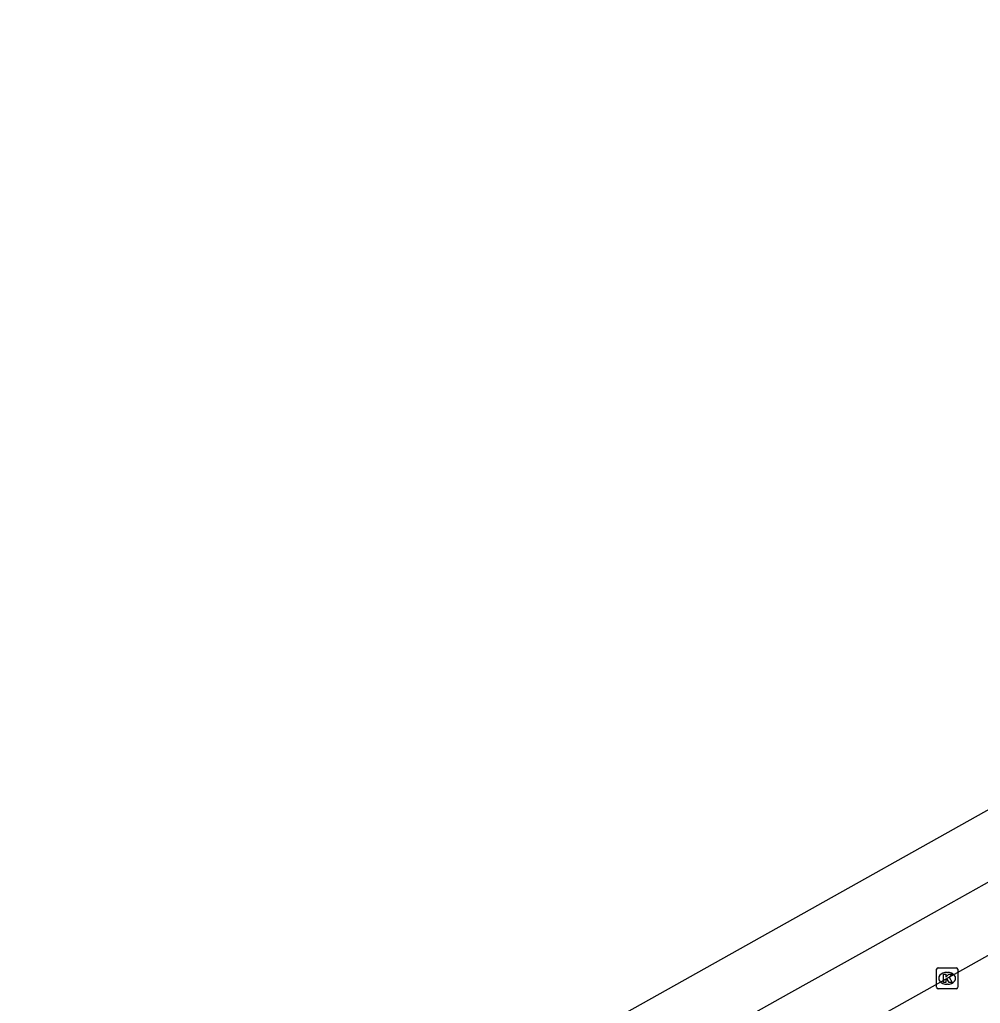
# Model space of a CAD drawing. Extents: x 157793 to 159380, y 380882 to 382313.
# Drawn here: x 159080.05 to 159125.43, y 382136.4 to 382182.86 of the extents above; entities that cross this region are included whole.
import ezdxf

# ---------------------------------------------------------------- set-up
doc = ezdxf.new("R2010")
doc.units = 0
doc.layers.add('IMGEO_Kolk', color=7, linetype='Continuous')
doc.layers.add('IMGEO_Rijbaan_regionaal_gesloten', color=7, linetype='Continuous')

msp = doc.modelspace()

# ---------------------------------------------------------------- linework, layer by layer
at = {"layer": 'IMGEO_Kolk'}
for p, q in [((159123.359, 382137.158), (159123.359, 382138.01)), ((159123.434, 382138.084), (159124.286, 382138.084)), ((159123.847, 382137.864), (159123.872, 382137.864)), ((159124.36, 382138.01), (159124.36, 382137.158)), ((159124.286, 382137.084), (159123.434, 382137.084)), ((159123.87, 382137.304), (159123.845, 382137.304))]:
    msp.add_line(p, q, dxfattribs=at)
for points in [[(159123.359, 382137.158), (159123.359, 382138.01)], [(159123.434, 382138.084), (159124.286, 382138.084)], [(159124.36, 382138.01), (159124.36, 382137.158)], [(159123.68, 382137.784), (159123.803, 382137.784), (159123.803, 382137.633), (159123.933, 382137.784), (159124.097, 382137.784), (159123.951, 382137.633), (159124.104, 382137.384), (159123.952, 382137.384), (159123.867, 382137.548), (159123.803, 382137.481), (159123.803, 382137.384), (159123.68, 382137.384), (159123.68, 382137.784)], [(159124.286, 382137.084), (159123.434, 382137.084)]]:
    msp.add_lwpolyline(points, dxfattribs=at)
for centre, start, end in [((159123.436, 382138.008), 91.552, 178.448), ((159123.436, 382138.008), 91.552, 178.448), ((159124.284, 382138.008), 1.552, 88.448), ((159124.284, 382138.008), 1.552, 88.448), ((159123.436, 382137.16), 181.552, 268.448), ((159123.436, 382137.16), 181.552, 268.448), ((159124.284, 382137.16), 271.552, 358.448), ((159124.284, 382137.16), 271.552, 358.448)]:
    msp.add_arc(centre, 0.0765, start, end, dxfattribs=at)
for centre, major_axis, ratio, start_param, end_param in [((159123.846, 382137.584), (-0.387, 0.002), 0.722429, 4.712389, 7.853982), ((159123.871, 382137.584), (-0.39, 0.002), 0.717154, 1.570796, 4.712389)]:
    msp.add_ellipse(centre, major_axis=major_axis, ratio=ratio, start_param=start_param, end_param=end_param, dxfattribs=at)
at = {"layer": 'IMGEO_Rijbaan_regionaal_gesloten'}
for points in [[(159181.966, 382182.858), (159178.506, 382180.026), (159175.458, 382177.531), (159172.492, 382175.074), (159169.391, 382172.56), (159166.192, 382169.895), (159163.118, 382167.334), (159160.001, 382164.825), (159156.868, 382162.336), (159153.545, 382159.807), (159150.306, 382157.404), (159147.059, 382155.079), (159143.762, 382152.827), (159140.346, 382150.626), (159136.957, 382148.498), (159130.272, 382144.624), (159126.795, 382142.679), (159123.251, 382140.697), (159119.807, 382138.771), (159116.364, 382136.845), (159112.74, 382134.818)], [(159053.409, 382105), (159130.172, 382148.002)], [(159117.444, 382133.991), (159129.29, 382140.626)]]:
    msp.add_lwpolyline(points, dxfattribs=at)

doc.saveas('drawing.dxf')
